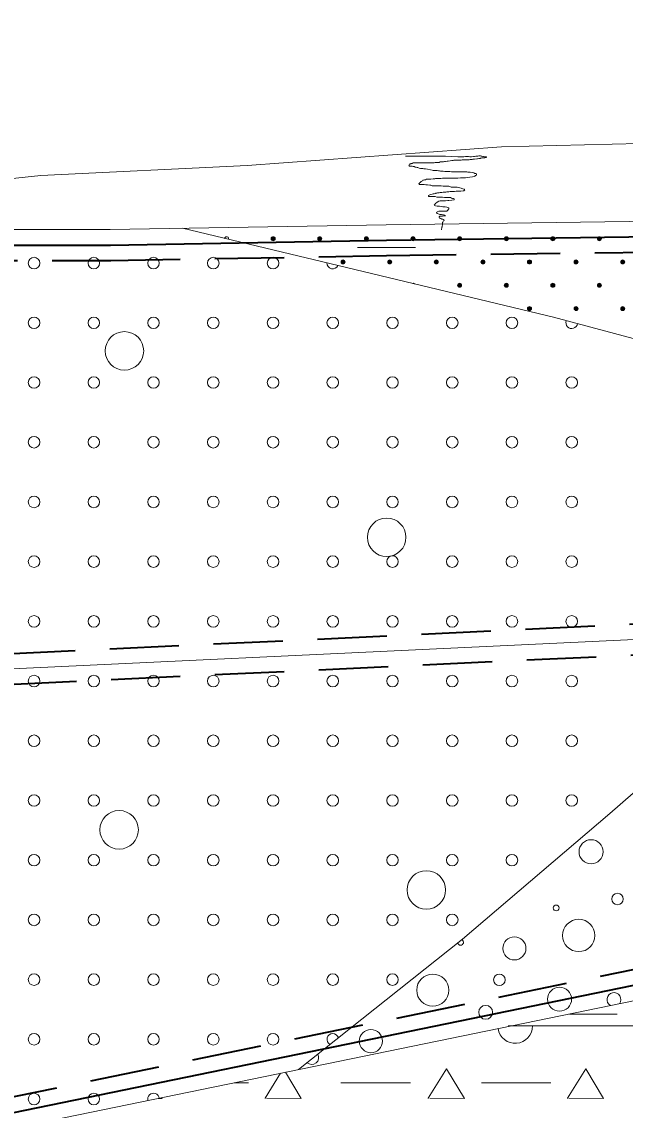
# Model space of a CAD drawing. Extents: x 640121 to 640955, y 6441885 to 6442246.
# Drawn here: x 640819 to 640850.3, y 6442110.3 to 6442166.8 of the extents above; entities that cross this region are included whole.
import ezdxf

# ---------------------------------------------------------------- set-up
doc = ezdxf.new("R2010")
doc.units = 0
doc.header["$LTSCALE"] = 1.2
doc.linetypes.add('MEDIUM_DASHED', pattern=[4.5, 3, -1.5])
for name, color, linetype, lineweight in [('31', 7, 'Continuous', 13), ('34', 7, 'Continuous', 25), ('35', 7, 'Continuous', 35), ('40', 7, 'Continuous', 13), ('41', 7, 'Continuous', 13), ('43', 7, 'Continuous', 13), ('45', 7, 'Continuous', 13), ('46', 7, 'Continuous', 13), ('47', 7, 'Continuous', 13)]:
    doc.layers.add(name, color=color, linetype=linetype, lineweight=lineweight)

msp = doc.modelspace()

# ---------------------------------------------------------------- hatches: boundary and pattern name
at = {"layer": '45'}
for points in [[(640832.077, 6442155.622, 1), (640831.929, 6442155.473, 1)], [(640834.496, 6442155.622, 1), (640834.347, 6442155.473, 1)], [(640836.914, 6442155.622, 1), (640836.765, 6442155.473, 1)], [(640839.332, 6442155.622, 1), (640839.184, 6442155.473, 1)], [(640841.751, 6442155.622, 1), (640841.602, 6442155.473, 1)], [(640844.169, 6442155.622, 1), (640844.02, 6442155.473, 1)], [(640846.587, 6442155.622, 1), (640846.439, 6442155.473, 1)], [(640849.005, 6442155.622, 1), (640848.857, 6442155.473, 1)], [(640835.705, 6442154.413, 1), (640835.556, 6442154.264, 1)], [(640838.123, 6442154.413, 1), (640837.975, 6442154.264, 1)], [(640840.541, 6442154.413, 1), (640840.393, 6442154.264, 1)], [(640842.96, 6442154.413, 1), (640842.811, 6442154.264, 1)], [(640845.378, 6442154.413, 1), (640845.23, 6442154.264, 1)], [(640847.796, 6442154.413, 1), (640847.648, 6442154.264, 1)], [(640850.215, 6442154.413, 1), (640850.066, 6442154.264, 1)], [(640841.751, 6442153.204, 1), (640841.602, 6442153.055, 1)], [(640844.169, 6442153.204, 1), (640844.02, 6442153.055, 1)], [(640846.587, 6442153.204, 1), (640846.439, 6442153.055, 1)], [(640849.005, 6442153.204, 1), (640848.857, 6442153.055, 1)], [(640845.378, 6442151.994, 1), (640845.23, 6442151.846, 1)], [(640847.796, 6442151.994, 1), (640847.648, 6442151.846, 1)], [(640850.215, 6442151.994, 1), (640850.066, 6442151.846, 1)]]:
    msp.add_hatch(color=256, dxfattribs=at).paths.add_polyline_path(points)

# ---------------------------------------------------------------- linework, layer by layer
at = {"layer": '31'}
for points in [[(640766.27, 6442166.81), (640772.42, 6442164.18), (640775.97, 6442162.88), (640778.51, 6442161.86), (640779.92, 6442161.1), (640782.4, 6442159.37), (640784.73, 6442157.26), (640785.79, 6442156.66), (640789.05, 6442156.34), (640792.15, 6442156.48), (640797.43, 6442156.68), (640805.3, 6442157.27), (640819.95, 6442158.83), (640830.66, 6442159.34), (640843.85, 6442160.31), (640856.77, 6442160.63), (640864.53, 6442160.67), (640874.59, 6442160.86), (640880.68, 6442161.21), (640890.6, 6442162.23)], [(640771.49, 6442163.12), (640774.28, 6442161.82), (640776.71, 6442160.81), (640779.36, 6442159.25), (640784.92, 6442155.11), (640785.41, 6442154.87), (640785.78, 6442154.67), (640787.15, 6442154.55), (640789.13, 6442154.57), (640793.8, 6442154.85), (640797.19, 6442155.11), (640800.45, 6442155.32), (640807.52, 6442155.7), (640815.1, 6442156.02), (640823.55, 6442156.02), (640837.86, 6442156.27), (640859.29, 6442156.56), (640867.72, 6442156.02), (640874.73, 6442155.96), (640892.32, 6442157.59), (640908.53, 6442160.16), (640920.53, 6442162.05), (640928.43, 6442163.08), (640933.07, 6442163.64)], [(640827.29, 6442156.09), (640846.55, 6442151.47), (640855.78, 6442149), (640864.21, 6442146.97), (640870.63, 6442146.07), (640874.45, 6442145.85), (640881.65, 6442146.52), (640888.26, 6442147.37), (640905.62, 6442150.12), (640920.7, 6442152.04), (640935.32, 6442154.62)], [(640873.97, 6442145.88), (640872.36, 6442144.53), (640859.15, 6442134.15), (640849.47, 6442125.71), (640841.82, 6442119.18), (640833.32, 6442112.41)], [(640635.03, 6442075.9), (640649.8, 6442077.26), (640785.83, 6442102.65), (640874.62, 6442120.89), (640920.62, 6442127.04), (640933.07, 6442127.28)], [(640844.19, 6442114.68), (640853.98, 6442114.68), (640861.85, 6442114.12), (640865.54, 6442113.67), (640867.48, 6442113.6)]]:
    msp.add_lwpolyline(points, dxfattribs=at)
at = {"layer": '34', "lineweight": 13}
msp.add_lwpolyline([(640635.03, 6442126.63), (640785.8, 6442131.67), (640874.6, 6442135.86), (640933.07, 6442137.4)], dxfattribs=at)
at = {"layer": '35', "lineweight": 40}
for points in [[(640771.15, 6442162.4), (640773.96, 6442161.09), (640776.35, 6442160.1), (640778.91, 6442158.58), (640784.51, 6442154.42), (640785.04, 6442154.16), (640785.54, 6442153.88), (640787.12, 6442153.75), (640789.16, 6442153.77), (640793.85, 6442154.05), (640797.24, 6442154.31), (640800.5, 6442154.52), (640807.56, 6442154.9), (640815.12, 6442155.22), (640823.56, 6442155.22), (640837.88, 6442155.47), (640859.27, 6442155.76), (640867.7, 6442155.22), (640874.77, 6442155.16), (640892.41, 6442156.8), (640908.65, 6442159.37), (640919.89, 6442161.14)], [(640650.49, 6442078.2), (640785.68, 6442103.44), (640873.79, 6442121.54)]]:
    msp.add_lwpolyline(points, dxfattribs=at)
at = {"layer": '35', "linetype": 'MEDIUM_DASHED'}
for points in [[(640770.82, 6442161.67), (640773.64, 6442160.36), (640775.99, 6442159.38), (640778.47, 6442157.91), (640784.09, 6442153.73), (640784.67, 6442153.45), (640785.3, 6442153.1), (640787.09, 6442152.95), (640789.18, 6442152.97), (640793.9, 6442153.25), (640797.3, 6442153.51), (640800.54, 6442153.72), (640807.6, 6442154.1), (640815.14, 6442154.42), (640823.57, 6442154.42), (640837.89, 6442154.67), (640859.25, 6442154.96), (640867.67, 6442154.42), (640874.8, 6442154.36), (640892.51, 6442156), (640908.78, 6442158.58), (640919.09, 6442160.21)], [(640651.29, 6442127.97), (640785.76, 6442132.47), (640872.99, 6442136.59)], [(640651.29, 6442126.37), (640785.83, 6442130.88), (640872.99, 6442134.99)], [(640651.29, 6442079.17), (640785.52, 6442104.22), (640872.99, 6442122.19)]]:
    msp.add_lwpolyline(points, dxfattribs=at)
at = {"layer": '40'}
for points in [[(640838.86, 6442159.83), (640838.92, 6442159.83), (640839.03, 6442159.83), (640839.14, 6442159.83), (640839.16, 6442159.84), (640839.27, 6442159.84), (640839.43, 6442159.84), (640839.75, 6442159.84), (640839.93, 6442159.84), (640839.97, 6442159.84), (640840, 6442159.84), (640840.07, 6442159.84), (640840.16, 6442159.84), (640840.27, 6442159.84), (640840.35, 6442159.84), (640840.41, 6442159.84), (640840.49, 6442159.84), (640840.57, 6442159.84), (640840.64, 6442159.84), (640840.72, 6442159.83), (640840.77, 6442159.83), (640840.84, 6442159.83), (640840.94, 6442159.83), (640841.27, 6442159.81), (640841.59, 6442159.8), (640841.68, 6442159.8), (640841.74, 6442159.8), (640841.78, 6442159.8), (640841.83, 6442159.8), (640841.9, 6442159.8), (640841.99, 6442159.81), (640842.04, 6442159.81), (640842.08, 6442159.81), (640842.1, 6442159.81), (640842.14, 6442159.81), (640842.21, 6442159.8), (640842.25, 6442159.8), (640842.29, 6442159.8), (640842.39, 6442159.81), (640842.45, 6442159.81), (640842.52, 6442159.83), (640842.56, 6442159.84), (640842.63, 6442159.84), (640842.67, 6442159.85), (640842.71, 6442159.85), (640842.76, 6442159.85), (640842.8, 6442159.84), (640842.83, 6442159.83), (640842.88, 6442159.81), (640842.92, 6442159.81)], [(640842.92, 6442159.81), (640842.97, 6442159.8), (640843, 6442159.8), (640843.05, 6442159.8), (640843.07, 6442159.78), (640843.05, 6442159.77), (640843.06, 6442159.78), (640843.03, 6442159.77), (640842.98, 6442159.75), (640842.92, 6442159.74), (640842.88, 6442159.74), (640842.83, 6442159.74), (640842.8, 6442159.73), (640842.76, 6442159.73), (640842.74, 6442159.71), (640842.68, 6442159.71), (640842.61, 6442159.69), (640842.57, 6442159.69), (640842.45, 6442159.68), (640842.4, 6442159.67), (640842.37, 6442159.67), (640842.32, 6442159.66), (640842.27, 6442159.66), (640842.23, 6442159.66), (640842.17, 6442159.65), (640842.14, 6442159.65), (640842.03, 6442159.65), (640841.97, 6442159.65), (640841.9, 6442159.65), (640841.81, 6442159.65), (640841.75, 6442159.63), (640841.71, 6442159.63), (640841.65, 6442159.62), (640841.59, 6442159.62), (640841.42, 6442159.62), (640841.38, 6442159.62), (640841.35, 6442159.61), (640841.27, 6442159.6), (640841.18, 6442159.59), (640841.09, 6442159.57), (640841.03, 6442159.57), (640840.95, 6442159.56), (640840.89, 6442159.56), (640840.84, 6442159.54), (640840.78, 6442159.54), (640840.76, 6442159.53), (640840.72, 6442159.53), (640840.66, 6442159.53), (640840.61, 6442159.51), (640840.58, 6442159.51), (640840.45, 6442159.5), (640840.4, 6442159.5)], [(640840.4, 6442159.5), (640840.36, 6442159.49), (640840.3, 6442159.49), (640840.27, 6442159.48), (640840.23, 6442159.48), (640840.19, 6442159.48), (640840.15, 6442159.48), (640840.1, 6442159.48), (640840.05, 6442159.48), (640839.98, 6442159.48), (640839.94, 6442159.48), (640839.88, 6442159.49), (640839.85, 6442159.49), (640839.81, 6442159.49), (640839.77, 6442159.49), (640839.73, 6442159.49), (640839.68, 6442159.49), (640839.61, 6442159.49), (640839.57, 6442159.49), (640839.53, 6442159.49), (640839.47, 6442159.49), (640839.44, 6442159.49), (640839.39, 6442159.49), (640839.35, 6442159.49), (640839.31, 6442159.49), (640839.26, 6442159.48), (640839.22, 6442159.45), (640839.17, 6442159.45), (640839.14, 6442159.44), (640839.11, 6442159.43), (640839.09, 6442159.42), (640839.07, 6442159.39), (640839.05, 6442159.36), (640839.07, 6442159.32), (640839.16, 6442159.31), (640839.22, 6442159.31), (640839.26, 6442159.29), (640839.31, 6442159.29), (640839.34, 6442159.27), (640839.37, 6442159.26), (640839.43, 6442159.26), (640839.47, 6442159.25), (640839.51, 6442159.24), (640839.58, 6442159.21), (640839.65, 6442159.2), (640839.73, 6442159.2), (640839.77, 6442159.19), (640839.82, 6442159.18), (640839.91, 6442159.17), (640840.01, 6442159.15)], [(640840.01, 6442159.15), (640840.16, 6442159.13), (640840.25, 6442159.11), (640840.31, 6442159.09), (640840.41, 6442159.08), (640840.51, 6442159.08), (640840.58, 6442159.07), (640840.64, 6442159.07), (640840.69, 6442159.05), (640840.77, 6442159.05), (640840.83, 6442159.05), (640840.91, 6442159.03), (640841, 6442159.03), (640841.07, 6442159.03), (640841.17, 6442159.03), (640841.25, 6442159.02), (640841.31, 6442159.02), (640841.35, 6442159.02), (640841.42, 6442159.02), (640841.49, 6442159.02), (640841.57, 6442159.02), (640841.67, 6442159.02), (640841.75, 6442159.02), (640841.81, 6442159.02), (640841.9, 6442159.02), (640841.93, 6442159.02), (640841.99, 6442159.02), (640842.05, 6442159.02), (640842.11, 6442159.01), (640842.17, 6442159.01), (640842.22, 6442159), (640842.35, 6442158.99), (640842.41, 6442158.96), (640842.47, 6442158.94), (640842.52, 6442158.93), (640842.56, 6442158.91), (640842.56, 6442158.88), (640842.55, 6442158.84), (640842.52, 6442158.83), (640842.5, 6442158.82), (640842.47, 6442158.79), (640842.43, 6442158.78), (640842.34, 6442158.76), (640842.2, 6442158.75), (640842.07, 6442158.72), (640841.99, 6442158.71), (640841.9, 6442158.71), (640841.81, 6442158.7), (640841.72, 6442158.7), (640841.59, 6442158.69), (640841.39, 6442158.69), (640841.23, 6442158.69)], [(640841.23, 6442158.69), (640841.14, 6442158.69), (640841.07, 6442158.69), (640840.99, 6442158.69), (640840.93, 6442158.69), (640840.87, 6442158.69), (640840.78, 6442158.69), (640840.7, 6442158.67), (640840.52, 6442158.67), (640840.43, 6442158.67), (640840.39, 6442158.66), (640840.3, 6442158.66), (640840.18, 6442158.64), (640840.05, 6442158.64), (640840, 6442158.63), (640839.94, 6442158.63), (640839.92, 6442158.61), (640839.88, 6442158.6), (640839.85, 6442158.6), (640839.81, 6442158.59), (640839.77, 6442158.58), (640839.75, 6442158.55), (640839.69, 6442158.52), (640839.65, 6442158.49), (640839.64, 6442158.47), (640839.61, 6442158.46), (640839.59, 6442158.43), (640839.57, 6442158.41), (640839.56, 6442158.39), (640839.58, 6442158.37), (640839.62, 6442158.37), (640839.68, 6442158.37), (640839.73, 6442158.37), (640839.83, 6442158.36), (640839.92, 6442158.35), (640840.01, 6442158.34), (640840.13, 6442158.33), (640840.19, 6442158.33), (640840.25, 6442158.3), (640840.31, 6442158.3), (640840.48, 6442158.3), (640840.61, 6442158.3), (640840.72, 6442158.29), (640840.83, 6442158.28), (640840.97, 6442158.27), (640841.12, 6442158.27), (640841.24, 6442158.23), (640841.32, 6442158.23), (640841.42, 6442158.23), (640841.5, 6442158.22)], [(640841.5, 6442158.22), (640841.55, 6442158.22), (640841.6, 6442158.21), (640841.68, 6442158.18), (640841.75, 6442158.17), (640841.8, 6442158.15), (640841.85, 6442158.13), (640841.91, 6442158.12), (640841.93, 6442158.11), (640841.95, 6442158.06), (640841.92, 6442158.05), (640841.9, 6442158.04), (640841.86, 6442158.03), (640841.74, 6442158.01), (640841.68, 6442158.01), (640841.65, 6442158.01), (640841.57, 6442158.01), (640841.49, 6442158.01), (640841.41, 6442158), (640841.36, 6442158), (640841.31, 6442158), (640841.18, 6442158), (640841.11, 6442157.98), (640841.07, 6442157.98), (640841.01, 6442157.98), (640840.97, 6442157.97), (640840.91, 6442157.97), (640840.83, 6442157.97), (640840.76, 6442157.95), (640840.67, 6442157.94), (640840.61, 6442157.93), (640840.58, 6442157.93), (640840.53, 6442157.93), (640840.49, 6442157.92), (640840.43, 6442157.92), (640840.42, 6442157.89), (640840.36, 6442157.88), (640840.34, 6442157.87), (640840.3, 6442157.87), (640840.25, 6442157.86), (640840.19, 6442157.85), (640840.13, 6442157.83), (640840.09, 6442157.81), (640840.06, 6442157.79), (640840.06, 6442157.74), (640840.1, 6442157.74), (640840.17, 6442157.74), (640840.27, 6442157.73), (640840.35, 6442157.73), (640840.4, 6442157.73), (640840.49, 6442157.71), (640840.55, 6442157.71)], [(640840.55, 6442157.71), (640840.58, 6442157.7), (640840.61, 6442157.7), (640840.67, 6442157.7), (640840.75, 6442157.7), (640840.78, 6442157.7), (640840.89, 6442157.69), (640840.97, 6442157.69), (640841.01, 6442157.69), (640841.06, 6442157.69), (640841.09, 6442157.69), (640841.15, 6442157.69), (640841.21, 6442157.68), (640841.26, 6442157.65), (640841.31, 6442157.64), (640841.36, 6442157.63), (640841.39, 6442157.62), (640841.39, 6442157.57), (640841.27, 6442157.55), (640841.12, 6442157.53), (640841.06, 6442157.53), (640840.95, 6442157.52), (640840.89, 6442157.52), (640840.82, 6442157.52), (640840.75, 6442157.51), (640840.67, 6442157.51), (640840.6, 6442157.49), (640840.52, 6442157.45), (640840.49, 6442157.43), (640840.45, 6442157.4), (640840.42, 6442157.38), (640840.4, 6442157.35), (640840.39, 6442157.32), (640840.36, 6442157.28), (640840.39, 6442157.27), (640840.43, 6442157.26), (640840.51, 6442157.23), (640840.64, 6442157.23), (640840.75, 6442157.22), (640840.81, 6442157.21), (640840.85, 6442157.2), (640840.93, 6442157.2), (640841.01, 6442157.19), (640841.11, 6442157.15), (640841.11, 6442157.1), (640841.09, 6442157.07), (640841.08, 6442157.04), (640841.01, 6442156.98), (640840.97, 6442156.97), (640840.91, 6442156.97), (640840.83, 6442156.97), (640840.75, 6442156.97), (640840.67, 6442156.97), (640840.59, 6442156.97), (640840.51, 6442156.95), (640840.49, 6442156.91), (640840.48, 6442156.89), (640840.49, 6442156.86), (640840.53, 6442156.85), (640840.65, 6442156.81), (640840.73, 6442156.8), (640840.78, 6442156.79), (640840.84, 6442156.78), (640840.9, 6442156.77), (640840.94, 6442156.74), (640840.91, 6442156.73), (640840.85, 6442156.73), (640840.78, 6442156.72), (640840.69, 6442156.71), (640840.65, 6442156.71), (640840.61, 6442156.69), (640840.61, 6442156.65), (640840.64, 6442156.62), (640840.66, 6442156.61), (640840.7, 6442156.59), (640840.75, 6442156.57), (640840.81, 6442156.56), (640840.85, 6442156.55), (640840.87, 6442156.5), (640840.84, 6442156.48), (640840.83, 6442156.44), (640840.81, 6442156.41), (640840.78, 6442156.38), (640840.78, 6442156.33), (640840.78, 6442156.29), (640840.78, 6442156.25), (640840.77, 6442156.21), (640840.77, 6442156.17), (640840.76, 6442156.14), (640840.75, 6442156.09), (640840.73, 6442156.06), (640840.73, 6442156.01), (640840.73, 6442156), (640840.73, 6442156.03)]]:
    msp.add_lwpolyline(points, dxfattribs=at)
at = {"layer": '41'}
for centre, radius in [((640848.498, 6442123.72), 0.624), ((640849.867, 6442121.266), 0.3), ((640846.687, 6442120.801), 0.15), ((640847.857, 6442119.373), 0.838), ((640844.518, 6442118.701), 0.6), ((640840.283, 6442116.532), 0.834), ((640843.741, 6442117.069), 0.3), ((640846.863, 6442116.064), 0.624), ((640843.028, 6442115.384), 0.36), ((640837.072, 6442113.886), 0.6)]:
    msp.add_circle(centre, radius, dxfattribs=at)
for centre, radius, start, end in [((640841.725, 6442119.013), 0.15, 190.3165, 66.7553), ((640849.682, 6442116.049), 0.36, 322.1256, 241.0901), ((640834.006, 6442113.039), 0.36, 228.9101, 28.1617)]:
    msp.add_arc(centre, radius, start, end, dxfattribs=at)
at = {"layer": '43'}
for centre in [(640819.594, 6442154.281), (640822.694, 6442154.281), (640825.794, 6442154.281), (640828.894, 6442154.281), (640831.994, 6442154.281), (640819.594, 6442151.181), (640822.694, 6442151.181), (640825.794, 6442151.181), (640828.894, 6442151.181), (640831.994, 6442151.181), (640835.094, 6442151.181), (640838.194, 6442151.181), (640841.294, 6442151.181), (640844.394, 6442151.181), (640819.594, 6442148.081), (640822.694, 6442148.081), (640825.794, 6442148.081), (640828.894, 6442148.081), (640831.994, 6442148.081), (640835.094, 6442148.081), (640838.194, 6442148.081), (640841.294, 6442148.081), (640844.394, 6442148.081), (640847.494, 6442148.081), (640819.594, 6442144.981), (640822.694, 6442144.981), (640825.794, 6442144.981), (640828.894, 6442144.981), (640831.994, 6442144.981), (640835.094, 6442144.981), (640838.194, 6442144.981), (640841.294, 6442144.981), (640844.394, 6442144.981), (640847.494, 6442144.981), (640819.594, 6442141.881), (640822.694, 6442141.881), (640825.794, 6442141.881), (640828.894, 6442141.881), (640831.994, 6442141.881), (640835.094, 6442141.881), (640838.194, 6442141.881), (640841.294, 6442141.881), (640844.394, 6442141.881), (640847.494, 6442141.881), (640819.594, 6442138.781), (640822.694, 6442138.781), (640825.794, 6442138.781), (640828.894, 6442138.781), (640831.994, 6442138.781), (640835.094, 6442138.781), (640838.194, 6442138.781), (640841.294, 6442138.781), (640844.394, 6442138.781), (640847.494, 6442138.781), (640819.594, 6442135.681), (640822.694, 6442135.681), (640825.794, 6442135.681), (640828.894, 6442135.681), (640831.994, 6442135.681), (640835.094, 6442135.681), (640838.194, 6442135.681), (640841.294, 6442135.681), (640844.394, 6442135.681), (640847.494, 6442135.681), (640819.594, 6442132.581), (640822.694, 6442132.581), (640825.794, 6442132.581), (640828.894, 6442132.581), (640831.994, 6442132.581), (640835.094, 6442132.581), (640838.194, 6442132.581), (640841.294, 6442132.581), (640844.394, 6442132.581), (640847.494, 6442132.581), (640819.594, 6442129.481), (640822.694, 6442129.481), (640825.794, 6442129.481), (640828.894, 6442129.481), (640831.994, 6442129.481), (640835.094, 6442129.481), (640838.194, 6442129.481), (640841.294, 6442129.481), (640844.394, 6442129.481), (640847.494, 6442129.481), (640819.594, 6442126.381), (640822.694, 6442126.381), (640825.794, 6442126.381), (640828.894, 6442126.381), (640831.994, 6442126.381), (640835.094, 6442126.381), (640838.194, 6442126.381), (640841.294, 6442126.381), (640844.394, 6442126.381), (640847.494, 6442126.381), (640819.594, 6442123.281), (640822.694, 6442123.281), (640825.794, 6442123.281), (640828.894, 6442123.281), (640831.994, 6442123.281), (640835.094, 6442123.281), (640838.194, 6442123.281), (640841.294, 6442123.281), (640844.394, 6442123.281), (640819.594, 6442120.181), (640822.694, 6442120.181), (640825.794, 6442120.181), (640828.894, 6442120.181), (640831.994, 6442120.181), (640835.094, 6442120.181), (640838.194, 6442120.181), (640841.294, 6442120.181), (640819.594, 6442117.081), (640822.694, 6442117.081), (640825.794, 6442117.081), (640828.894, 6442117.081), (640831.994, 6442117.081), (640835.094, 6442117.081), (640838.194, 6442117.081), (640819.594, 6442113.981), (640822.694, 6442113.981), (640825.794, 6442113.981), (640828.894, 6442113.981), (640831.994, 6442113.981), (640819.594, 6442110.881), (640822.694, 6442110.881)]:
    msp.add_circle(centre, 0.3, dxfattribs=at)
for centre, start, end in [((640835.094, 6442154.281), 178.1983, 334.8554), ((640847.494, 6442151.181), 157.6493, 352.314), ((640835.094, 6442113.981), 14.1548, 242.9171), ((640825.794, 6442110.881), 8.2089, 195.0068)]:
    msp.add_arc(centre, 0.3, start, end, dxfattribs=at)
at = {"layer": '45'}
for centre in [(640832.003, 6442155.548), (640834.421, 6442155.548), (640836.84, 6442155.548), (640839.258, 6442155.548), (640841.676, 6442155.548), (640844.095, 6442155.548), (640846.513, 6442155.548), (640848.931, 6442155.548), (640835.631, 6442154.339), (640838.049, 6442154.339), (640840.467, 6442154.339), (640842.885, 6442154.339), (640845.304, 6442154.339), (640847.722, 6442154.339), (640850.14, 6442154.339), (640841.676, 6442153.129), (640844.095, 6442153.129), (640846.513, 6442153.129), (640848.931, 6442153.129), (640845.304, 6442151.92), (640847.722, 6442151.92), (640850.14, 6442151.92)]:
    msp.add_circle(centre, 0.105, dxfattribs=at)
for centre, start, end in [((640829.585, 6442155.548), 341.5736, 171.48), ((640839.258, 6442153.129), 44.4021, 108.6515)]:
    msp.add_arc(centre, 0.105, start, end, dxfattribs=at)
at = {"layer": '46'}
for p, q in [((640849.85, 6442115.29), (640847.37, 6442115.29)), ((640830.72, 6442111.72), (640829.99, 6442111.72)), ((640839.12, 6442111.73), (640835.52, 6442111.73)), ((640846.41, 6442111.72), (640842.81, 6442111.72))]:
    msp.add_line(p, q, dxfattribs=at)
for points in [[(640832.64, 6442112.27), (640833.46, 6442110.91), (640831.66, 6442110.92)], [(640840.05, 6442110.9), (640840.05, 6442110.92), (640841, 6442112.45), (640841.93, 6442110.91), (640840.13, 6442110.92)], [(640847.27, 6442110.9), (640847.27, 6442110.92), (640848.22, 6442112.45), (640849.15, 6442110.91), (640847.35, 6442110.92)], [(640831.58, 6442110.9), (640831.58, 6442110.92), (640832.38, 6442112.22)], [(640826.21, 6442110.95), (640826.24, 6442110.91), (640826.03, 6442110.91)]]:
    msp.add_lwpolyline(points, dxfattribs=at)
msp.add_arc((640844.559, 6442114.673), 0.9, 188.8187, 0.5997, dxfattribs=at)
at = {"layer": '47'}
msp.add_line((640836.38, 6442155.09), (640839.38, 6442155.09), dxfattribs=at)
for centre in [(640824.284, 6442149.723), (640837.893, 6442140.045), (640824.008, 6442124.859), (640839.949, 6442121.737)]:
    msp.add_circle(centre, 1, dxfattribs=at)

doc.saveas('drawing.dxf')
